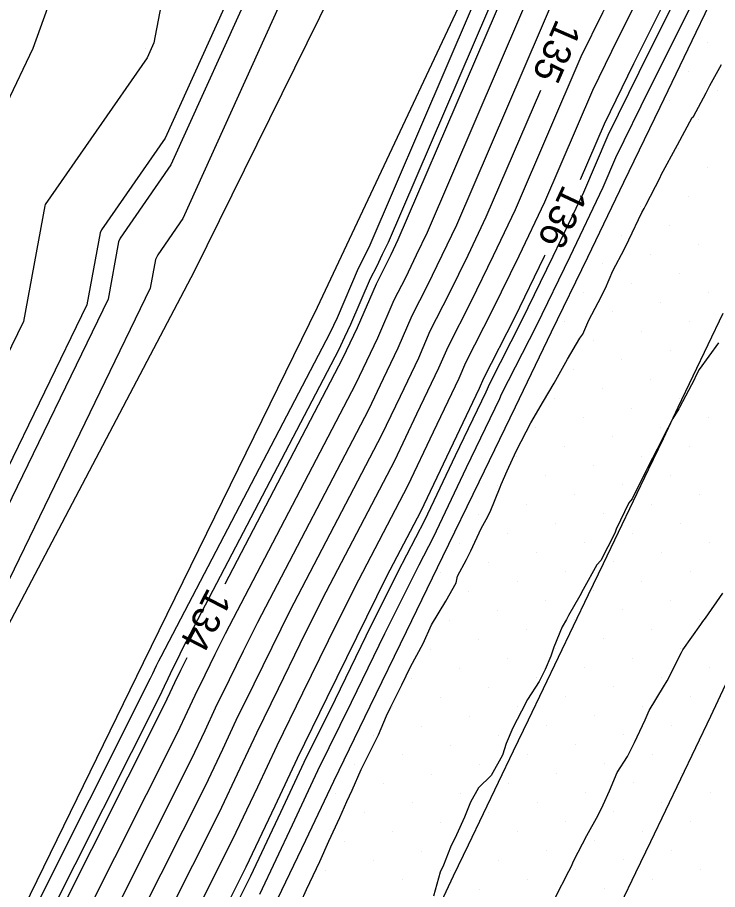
# Model space of a CAD drawing. Extents: x 2354170 to 2357230, y 866100 to 868290.
# Drawn here: x 2355520.8 to 2355571.3, y 866949.4 to 867012.3 of the extents above; entities that cross this region are included whole.
import ezdxf

# ---------------------------------------------------------------- set-up
doc = ezdxf.new("R2010")
doc.units = 0
for name, color, linetype in [('Default', 7, 'Continuous'), ('DTM Contours Major', 7, 'Continuous'), ('DTM Contours Major Text', 7, 'Continuous'), ('DTM Contours Minor', 7, 'Continuous'), ('Exist DTM Breakline', 7, 'Continuous'), ('Exist DTM QL2 LIDAR Elevation Point', 7, 'Continuous'), ('Exist DTM Scan Elevation Point', 7, 'Continuous'), ('Exist Roads EOP', 7, 'Continuous'), ('PH Exist DTM Breakline', 7, 'Continuous')]:
    doc.layers.add(name, color=color, linetype=linetype)

msp = doc.modelspace()

# ---------------------------------------------------------------- linework, layer by layer
at = {"layer": 'Default'}
for points in [[(2355582.614, 867094.599), (2355571.759, 867075.224), (2355569.67, 867072.595), (2355569.271, 867070.431), (2355560.24, 867053.373), (2355557.393, 867049.168), (2355556.935, 867046.529), (2355554.318, 867043.383), (2355553.487, 867039.811), (2355545.04, 867023.932), (2355544.84, 867023.495), (2355542.235, 867020.629), (2355541.646, 867017.533), (2355532.697, 866997.756), (2355530.88, 866995.141), (2355530.712, 866994.788), (2355530.34, 866992.739), (2355519.414, 866970.221), (2355517.95, 866968.897), (2355516.804, 866967.379), (2355516.326, 866965.905), (2355515.784, 866963.881), (2355505.317, 866942.843)], [(2355604.581, 867090.703), (2355604.215, 867089.935), (2355602.127, 867085.789), (2355599.519, 867080.496), (2355597.403, 867076.182), (2355595.325, 867071.88), (2355593.239, 867067.595), (2355591.165, 867063.323), (2355588.689, 867058.293), (2355586.695, 867053.984), (2355584.601, 867049.645), (2355582.649, 867045.235), (2355580.596, 867040.803), (2355578.52, 867036.349), (2355576.169, 867031.446), (2355574.016, 867026.994), (2355571.908, 867022.556), (2355569.778, 867018.121), (2355569.549, 867017.643), (2355567.374, 867013.246), (2355565.204, 867008.909), (2355563.078, 867004.559), (2355561.352, 867000.541)], [(2355570.266, 867087.618), (2355562.618, 867077.991), (2355561.154, 867070.064), (2355560.011, 867067.905), (2355552.334, 867056.566), (2355551.1, 867049.45), (2355544.04, 867040.966), (2355541.802, 867031.334), (2355540.661, 867029.19), (2355540.634, 867029.131), (2355532.457, 867020.136), (2355530.608, 867010.417), (2355530.125, 867009.348), (2355522.772, 866998.762), (2355522.729, 866998.672), (2355521.212, 866990.336), (2355519.91, 866987.652), (2355510.56, 866979.198), (2355503.245, 866969.499), (2355500.186, 866960.085), (2355499.977, 866959.304), (2355498.053, 866951.934), (2355496.624, 866950.01), (2355494.365, 866944.398)], [(2355535.757, 866971.415), (2355544.245, 866987.675), (2355544.773, 866988.786), (2355545.3, 866989.888), (2355546.662, 866993.042), (2355547.199, 866994.095), (2355547.719, 866995.165), (2355548.231, 866996.236), (2355558.076, 867019.143), (2355558.46, 867019.93), (2355558.852, 867020.714), (2355559.245, 867021.508), (2355560.331, 867023.773), (2355560.71, 867024.562), (2355561.085, 867025.352), (2355561.468, 867026.144), (2355572.689, 867049.555), (2355572.995, 867050.212), (2355573.298, 867050.866), (2355573.586, 867051.517), (2355573.895, 867052.157), (2355574.19, 867052.793), (2355578.593, 867061.738)], [(2355521.55, 866947.065), (2355530.372, 866964.614), (2355530.527, 866964.941), (2355530.647, 866965.198), (2355530.806, 866965.521), (2355530.964, 866965.845), (2355531.126, 866966.171), (2355543.314, 866989.521), (2355543.577, 866990.074), (2355543.839, 866990.622), (2355545.376, 866994.18), (2355545.631, 866994.681), (2355545.878, 866995.189), (2355546.122, 866995.698), (2355557.242, 867021.574), (2355557.336, 867021.766), (2355557.432, 867021.958), (2355557.528, 867022.153), (2355558.756, 867024.716), (2355558.843, 867024.897), (2355558.93, 867025.078), (2355559.018, 867025.26), (2355571.717, 867051.756)], [(2355525.525, 866947.168), (2355532.335, 866960.715), (2355533.041, 866962.205), (2355533.588, 866963.376), (2355534.316, 866964.851), (2355535.036, 866966.332), (2355535.774, 866967.82), (2355545.175, 866985.828), (2355545.968, 866987.498), (2355546.762, 866989.155), (2355547.949, 866991.903), (2355548.767, 866993.509), (2355549.559, 866995.141), (2355550.341, 866996.773), (2355558.909, 867016.713), (2355559.584, 867018.093), (2355560.273, 867019.469), (2355560.962, 867020.864), (2355561.905, 867022.831), (2355562.576, 867024.228), (2355563.24, 867025.626), (2355563.918, 867027.027), (2355573.661, 867047.354)], [(2355527.513, 866947.219), (2355533.317, 866958.765), (2355534.298, 866960.838), (2355535.058, 866962.465), (2355536.07, 866964.517), (2355537.071, 866966.575), (2355538.099, 866968.644), (2355546.105, 866983.982), (2355547.164, 866986.21), (2355548.223, 866988.422), (2355549.235, 866990.765), (2355550.335, 866992.924), (2355551.399, 866995.117), (2355552.45, 866997.311), (2355559.743, 867014.282), (2355560.708, 867016.256), (2355561.693, 867018.225), (2355562.68, 867020.22), (2355563.48, 867021.889), (2355564.442, 867023.893), (2355565.395, 867025.899), (2355566.368, 867027.911), (2355574.632, 867045.153)], [(2355571.269, 867029.678), (2355569.706, 867026.447), (2355568.175, 867023.225), (2355566.629, 867020.005), (2355566.114, 867018.931), (2355564.534, 867015.736), (2355562.956, 867012.583), (2355561.411, 867009.42), (2355556.669, 866998.386), (2355555.08, 866995.069), (2355553.471, 866991.752), (2355551.807, 866988.489), (2355551.145, 866986.955), (2355549.555, 866983.634), (2355547.965, 866980.289), (2355542.747, 866970.293), (2355541.143, 866967.062), (2355539.58, 866963.847), (2355537.999, 866960.644), (2355536.813, 866958.102), (2355535.279, 866954.865), (2355531.488, 866947.323)], [(2355571.861, 867026.72), (2355570.041, 867022.89), (2355568.204, 867019.063), (2355567.832, 867018.287), (2355565.954, 867014.491), (2355564.08, 867010.746), (2355562.244, 867006.989), (2355558.778, 866998.923), (2355556.92, 866995.045), (2355555.039, 866991.167), (2355553.093, 866987.351), (2355552.606, 866986.222), (2355550.751, 866982.346), (2355548.895, 866978.443), (2355545.071, 866971.117), (2355543.179, 866967.305), (2355541.334, 866963.513), (2355539.469, 866959.733), (2355538.07, 866956.734), (2355536.261, 866952.915), (2355533.475, 866947.374)], [(2355539.698, 867022.971), (2355537.346, 867020.383), (2355536.127, 867013.975), (2355531.411, 867003.552), (2355526.826, 866996.951), (2355526.721, 866996.73), (2355525.776, 866991.537), (2355519.662, 866978.936), (2355514.255, 866974.048), (2355510.025, 866968.439), (2355508.256, 866962.995), (2355506.256, 866955.52), (2355502.098, 866947.163), (2355497.719, 866940.29), (2355496.77, 866934.655)], [(2355571.266, 867016.998), (2355568.795, 867012.002), (2355566.328, 867007.073), (2355563.912, 867002.128), (2355562.997, 866999.999), (2355560.601, 866994.997), (2355558.174, 866989.995), (2355555.666, 866985.074), (2355555.528, 866984.755), (2355553.142, 866979.77), (2355550.755, 866974.75), (2355549.719, 866972.766), (2355547.25, 866967.792), (2355544.844, 866962.843), (2355542.41, 866957.912), (2355540.584, 866953.999), (2355538.223, 866949.015)], [(2355522.927, 867012.96), (2355521.866, 867010.011), (2355519.977, 867006.021), (2355517.659, 867002.329), (2355515.502, 867000.011), (2355513.422, 866996.565), (2355509.977, 866994.83), (2355508.233, 866991.754), (2355507.643, 866990.01), (2355505.794, 866984.194), (2355503.795, 866980.01), (2355499.977, 866975), (2355497.945, 866972.043), (2355496.902, 866970.01), (2355495.427, 866964.56), (2355493.048, 866960.01), (2355492.412, 866957.575), (2355489.977, 866954.297)], [(2355541.195, 866948.46), (2355541.614, 866949.373), (2355542.574, 866951.385), (2355543.22, 866952.861), (2355544.028, 866954.554), (2355544.525, 866955.716), (2355544.896, 866956.526), (2355545.558, 866958.031), (2355546.531, 866959.98), (2355546.684, 866960.284), (2355546.816, 866960.525), (2355547.395, 866961.897), (2355547.689, 866962.536), (2355548.483, 866964.134), (2355549.107, 866965.415), (2355550.019, 866967.108), (2355550.625, 866968.445), (2355551.674, 866970.16), (2355552.421, 866971.476), (2355552.513, 866971.961), (2355553.164, 866973.157), (2355553.472, 866973.778), (2355554.213, 866975.409), (2355554.564, 866976.053), (2355554.866, 866976.597), (2355555.573, 866978.383), (2355555.665, 866978.564), (2355556.077, 866979.551), (2355556.466, 866980.391), (2355556.756, 866981.017), (2355557.803, 866983.027), (2355558.698, 866984.592), (2355559.471, 866985.88), (2355560.446, 866987.624), (2355561.329, 866989.138), (2355561.54, 866989.424), (2355561.978, 866990.432), (2355562.648, 866991.688), (2355563.182, 866992.723), (2355563.712, 866993.982), (2355564.54, 866995.571), (2355564.87, 866996.213), (2355565.809, 866998.196), (2355565.969, 866998.484), (2355566.101, 866998.73), (2355567.112, 867000.725), (2355567.206, 867000.902), (2355568.364, 867003.063), (2355569.43, 867005.043), (2355569.526, 867005.124), (2355570.448, 867006.831), (2355570.697, 867007.347), (2355571.547, 867008.859)], [(2355558.49, 867006.994), (2355554.559, 866997.848), (2355553.24, 866995.093), (2355551.903, 866992.338), (2355550.521, 866989.627), (2355549.684, 866987.688), (2355548.359, 866984.922), (2355547.035, 866982.136), (2355540.423, 866969.468), (2355539.107, 866966.819), (2355537.825, 866964.182), (2355536.528, 866961.555), (2355535.555, 866959.47), (2355534.298, 866956.815), (2355529.5, 866947.271), (2355528.248, 866944.671), (2355527.016, 866942.055), (2355525.767, 866939.432), (2355519.787, 866927.446), (2355518.606, 866924.957), (2355517.414, 866922.456), (2355516.206, 866919.951), (2355515, 866917.44), (2355514.809, 866917.064)], [(2355558.803, 866995.11), (2355558.761, 866995.021), (2355556.607, 866990.581), (2355554.379, 866986.212), (2355554.067, 866985.488), (2355551.946, 866981.058), (2355549.825, 866976.596), (2355547.395, 866971.941), (2355545.214, 866967.549), (2355543.089, 866963.178), (2355540.94, 866958.823), (2355539.327, 866955.367), (2355537.242, 866950.965), (2355535.463, 866947.426), (2355533.361, 866943.06), (2355531.292, 866938.668), (2355529.195, 866934.265), (2355527.016, 866929.898), (2355524.958, 866925.561), (2355522.88, 866921.202), (2355520.775, 866916.836), (2355518.673, 866912.461), (2355516.518, 866908.205), (2355515.119, 866905.165)], [(2355571.331, 866988.797), (2355569.947, 866986.859), (2355569.683, 866986.35), (2355569.603, 866986.168), (2355568.515, 866984.13), (2355568.47, 866984.029), (2355568.037, 866983.327), (2355567.336, 866981.981), (2355567.262, 866981.826), (2355566.215, 866979.769), (2355566.098, 866979.541), (2355565.1, 866977.534), (2355564.873, 866977.25), (2355563.943, 866975.346), (2355563.847, 866975.054), (2355562.838, 866973.091), (2355562.558, 866972.782), (2355561.568, 866971.004), (2355561.327, 866970.545), (2355560.502, 866969.127), (2355560.375, 866968.828), (2355560.057, 866968.316), (2355559.444, 866966.83), (2355559.228, 866966.189), (2355558.831, 866965.232), (2355558.39, 866964.365), (2355557.556, 866963.07), (2355557.118, 866962.221), (2355556.487, 866961.019), (2355556.014, 866959.905), (2355555.749, 866959.045), (2355554.945, 866957.587), (2355554.013, 866956.686), (2355553.433, 866955.671), (2355553.017, 866954.571), (2355552.437, 866953.305), (2355551.994, 866952.418), (2355551.489, 866951.109), (2355551.259, 866950.605), (2355550.783, 866948.894)], [(2355523.538, 866947.116), (2355531.354, 866962.664), (2355531.784, 866963.573), (2355532.117, 866964.287), (2355532.561, 866965.186), (2355532.999, 866966.087)]]:
    msp.add_lwpolyline(points, dxfattribs=at)
at = {"layer": 'DTM Contours Major'}
msp.add_lwpolyline([(2355558.49, 867006.994), (2355554.559, 866997.848), (2355553.24, 866995.093), (2355551.903, 866992.338), (2355550.521, 866989.627), (2355549.684, 866987.688), (2355548.359, 866984.922), (2355547.035, 866982.136), (2355540.423, 866969.468), (2355539.107, 866966.819), (2355537.825, 866964.182), (2355536.528, 866961.555), (2355535.555, 866959.47), (2355534.298, 866956.815), (2355529.5, 866947.271), (2355528.248, 866944.671), (2355527.016, 866942.055), (2355525.767, 866939.432), (2355519.787, 866927.446), (2355518.606, 866924.957), (2355517.414, 866922.456), (2355516.206, 866919.951), (2355515, 866917.44), (2355514.809, 866917.064)], dxfattribs=at)
at = {"layer": 'DTM Contours Minor'}
for points in [[(2355522.875, 866947.099), (2355531.027, 866963.314), (2355531.365, 866964.029), (2355531.627, 866964.59), (2355531.976, 866965.298), (2355532.321, 866966.007), (2355532.676, 866966.721), (2355543.934, 866988.29), (2355544.374, 866989.215), (2355544.813, 866990.133), (2355546.234, 866993.421), (2355546.677, 866994.29), (2355547.105, 866995.173), (2355547.528, 866996.056), (2355557.798, 867019.954), (2355558.085, 867020.542), (2355558.379, 867021.129), (2355558.673, 867021.723), (2355559.806, 867024.087), (2355560.088, 867024.674), (2355560.366, 867025.261), (2355560.651, 867025.849), (2355572.365, 867050.289), (2355572.413, 867050.392)], [(2355576.729, 867031.21), (2355574.735, 867027.085), (2355572.53, 867022.444), (2355570.303, 867017.807), (2355570.121, 867017.428), (2355567.848, 867012.832), (2355565.579, 867008.297), (2355563.356, 867003.748), (2355561.591, 866999.64), (2355559.374, 866995.013), (2355557.129, 866990.386), (2355554.808, 866985.833), (2355554.554, 866985.244), (2355552.345, 866980.629), (2355550.135, 866975.981), (2355548.17, 866972.216), (2355545.893, 866967.63), (2355543.674, 866963.066), (2355541.43, 866958.519), (2355539.746, 866954.911), (2355537.569, 866950.315), (2355536.125, 866947.443)], [(2355545.675, 867029.622), (2355543.58, 867025.685), (2355543.438, 867025.374), (2355538.975, 867020.465), (2355537.967, 867015.161), (2355531.839, 867001.62), (2355528.178, 866996.348), (2355528.051, 866996.082), (2355527.297, 866991.938), (2355519.579, 866976.031), (2355515.486, 866972.331), (2355512.285, 866968.086), (2355510.946, 866963.965), (2355509.432, 866958.307), (2355503.171, 866945.723)], [(2355559.56, 866948.767), (2355560.547, 866950.693), (2355560.698, 866951.012), (2355560.896, 866951.452), (2355561.843, 866953.252), (2355562.64, 866954.727), (2355563.012, 866955.476), (2355563.479, 866956.487), (2355564.026, 866957.803), (2355564.779, 866958.962), (2355565.273, 866959.975), (2355566.045, 866961.605), (2355566.329, 866962.274), (2355567.367, 866963.97), (2355567.621, 866964.417), (2355568.665, 866966.454), (2355568.762, 866966.66), (2355570.055, 866968.488), (2355570.205, 866968.703), (2355570.388, 866968.934), (2355571.65, 866970.745)]]:
    msp.add_lwpolyline(points, dxfattribs=at)
at = {"layer": 'Exist DTM Breakline'}
for points in [[(2355551.151, 866948.084), (2355552.224, 866950.342), (2355553.306, 866952.596), (2355554.389, 866954.849), (2355555.471, 866957.103), (2355556.552, 866959.357), (2355557.629, 866961.613), (2355558.706, 866963.869), (2355559.784, 866966.125), (2355560.862, 866968.38), (2355561.947, 866970.633), (2355563.032, 866972.885), (2355564.116, 866975.138), (2355565.2, 866977.391), (2355566.278, 866979.646), (2355567.356, 866981.902), (2355568.434, 866984.158), (2355569.513, 866986.413), (2355570.596, 866988.666), (2355571.678, 866990.919)], [(2355564.289, 866948.329), (2355565.37, 866950.583), (2355566.452, 866952.837), (2355567.533, 866955.091), (2355568.613, 866957.346), (2355569.69, 866959.602), (2355570.767, 866961.858), (2355571.844, 866964.114)]]:
    msp.add_lwpolyline(points, dxfattribs=at)
at = {"layer": 'Exist DTM QL2 LIDAR Elevation Point'}
msp.add_line((2355529.978, 867010.011), (2355529.978, 867010.011), dxfattribs=at)
at = {"layer": 'Exist DTM Scan Elevation Point'}
for p, q in [((2355570.528, 867010.455), (2355570.528, 867010.455)), ((2355569.149, 867008.37), (2355569.149, 867008.37)), ((2355571.234, 867006.991), (2355571.234, 867006.991)), ((2355567.77, 867006.285), (2355567.77, 867006.285)), ((2355569.855, 867004.906), (2355569.855, 867004.906)), ((2355568.475, 867002.821), (2355568.475, 867002.821)), ((2355570.56, 867001.442), (2355570.56, 867001.442)), ((2355567.096, 867000.736), (2355567.096, 867000.736)), ((2355569.181, 866999.357), (2355569.181, 866999.357)), ((2355565.716, 866998.651), (2355565.716, 866998.651)), ((2355567.801, 866997.272), (2355567.801, 866997.272)), ((2355564.337, 866996.566), (2355564.337, 866996.566)), ((2355569.886, 866995.892), (2355569.886, 866995.892)), ((2355566.422, 866995.187), (2355566.422, 866995.187)), ((2355562.957, 866994.481), (2355562.957, 866994.481)), ((2355568.507, 866993.807), (2355568.507, 866993.807)), ((2355565.042, 866993.102), (2355565.042, 866993.102)), ((2355561.578, 866992.396), (2355561.578, 866992.396)), ((2355570.592, 866992.428), (2355570.592, 866992.428)), ((2355567.127, 866991.722), (2355567.127, 866991.722)), ((2355563.663, 866991.017), (2355563.663, 866991.017)), ((2355560.199, 866990.311), (2355560.199, 866990.311)), ((2355569.212, 866990.343), (2355569.212, 866990.343)), ((2355565.748, 866989.637), (2355565.748, 866989.637)), ((2355562.284, 866988.932), (2355562.284, 866988.932)), ((2355567.833, 866988.258), (2355567.833, 866988.258)), ((2355564.369, 866987.552), (2355564.369, 866987.552)), ((2355560.904, 866986.847), (2355560.904, 866986.847)), ((2355569.918, 866986.878), (2355569.918, 866986.878)), ((2355566.454, 866986.173), (2355566.454, 866986.173)), ((2355562.989, 866985.467), (2355562.989, 866985.467)), ((2355559.525, 866984.762), (2355559.525, 866984.762)), ((2355568.539, 866984.793), (2355568.539, 866984.793)), ((2355565.074, 866984.088), (2355565.074, 866984.088)), ((2355561.61, 866983.382), (2355561.61, 866983.382)), ((2355570.623, 866983.414), (2355570.623, 866983.414)), ((2355558.145, 866982.677), (2355558.145, 866982.677)), ((2355567.159, 866982.708), (2355567.159, 866982.708)), ((2355563.695, 866982.003), (2355563.695, 866982.003)), ((2355560.23, 866981.297), (2355560.23, 866981.297)), ((2355569.244, 866981.329), (2355569.244, 866981.329)), ((2355565.78, 866980.623), (2355565.78, 866980.623)), ((2355556.766, 866980.592), (2355556.766, 866980.592)), ((2355562.315, 866979.918), (2355562.315, 866979.918)), ((2355558.851, 866979.212), (2355558.851, 866979.212)), ((2355567.865, 866979.244), (2355567.865, 866979.244)), ((2355555.386, 866978.507), (2355555.386, 866978.507)), ((2355564.4, 866978.538), (2355564.4, 866978.538)), ((2355560.936, 866977.833), (2355560.936, 866977.833)), ((2355569.95, 866977.865), (2355569.95, 866977.865)), ((2355557.471, 866977.127), (2355557.471, 866977.127)), ((2355566.485, 866977.159), (2355566.485, 866977.159)), ((2355554.007, 866976.422), (2355554.007, 866976.422)), ((2355563.021, 866976.453), (2355563.021, 866976.453)), ((2355559.556, 866975.748), (2355559.556, 866975.748)), ((2355568.57, 866975.78), (2355568.57, 866975.78)), ((2355556.092, 866975.042), (2355556.092, 866975.042)), ((2355565.106, 866975.074), (2355565.106, 866975.074)), ((2355552.628, 866974.337), (2355552.628, 866974.337)), ((2355561.641, 866974.368), (2355561.641, 866974.368)), ((2355570.655, 866974.4), (2355570.655, 866974.4)), ((2355567.191, 866973.695), (2355567.191, 866973.695)), ((2355558.177, 866973.663), (2355558.177, 866973.663)), ((2355554.713, 866972.957), (2355554.713, 866972.957)), ((2355563.726, 866972.989), (2355563.726, 866972.989)), ((2355551.248, 866972.252), (2355551.248, 866972.252)), ((2355560.262, 866972.283), (2355560.262, 866972.283)), ((2355569.276, 866972.315), (2355569.276, 866972.315)), ((2355556.798, 866971.578), (2355556.798, 866971.578)), ((2355565.811, 866971.61), (2355565.811, 866971.61)), ((2355553.333, 866970.872), (2355553.333, 866970.872)), ((2355562.347, 866970.904), (2355562.347, 866970.904)), ((2355558.882, 866970.198), (2355558.882, 866970.198)), ((2355567.896, 866970.23), (2355567.896, 866970.23)), ((2355555.418, 866969.493), (2355555.418, 866969.493)), ((2355564.432, 866969.525), (2355564.432, 866969.525)), ((2355551.954, 866968.787), (2355551.954, 866968.787)), ((2355560.967, 866968.819), (2355560.967, 866968.819)), ((2355569.981, 866968.851), (2355569.981, 866968.851)), ((2355557.503, 866968.114), (2355557.503, 866968.114)), ((2355566.517, 866968.145), (2355566.517, 866968.145)), ((2355554.039, 866967.408), (2355554.039, 866967.408)), ((2355563.052, 866967.44), (2355563.052, 866967.44)), ((2355550.574, 866966.702), (2355550.574, 866966.702)), ((2355559.588, 866966.734), (2355559.588, 866966.734)), ((2355568.602, 866966.766), (2355568.602, 866966.766)), ((2355556.124, 866966.029), (2355556.124, 866966.029)), ((2355565.137, 866966.06), (2355565.137, 866966.06)), ((2355552.659, 866965.323), (2355552.659, 866965.323)), ((2355561.673, 866965.355), (2355561.673, 866965.355)), ((2355570.687, 866965.386), (2355570.687, 866965.386)), ((2355549.195, 866964.617), (2355549.195, 866964.617)), ((2355558.209, 866964.649), (2355558.209, 866964.649)), ((2355567.222, 866964.681), (2355567.222, 866964.681)), ((2355554.744, 866963.944), (2355554.744, 866963.944)), ((2355563.758, 866963.975), (2355563.758, 866963.975)), ((2355551.28, 866963.238), (2355551.28, 866963.238)), ((2355560.294, 866963.27), (2355560.294, 866963.27)), ((2355569.307, 866963.301), (2355569.307, 866963.301)), ((2355547.815, 866962.532), (2355547.815, 866962.532)), ((2355556.829, 866962.564), (2355556.829, 866962.564)), ((2355565.843, 866962.596), (2355565.843, 866962.596)), ((2355553.365, 866961.859), (2355553.365, 866961.859)), ((2355562.379, 866961.89), (2355562.379, 866961.89)), ((2355549.9, 866961.153), (2355549.9, 866961.153)), ((2355558.914, 866961.185), (2355558.914, 866961.185)), ((2355567.928, 866961.216), (2355567.928, 866961.216)), ((2355564.464, 866960.511), (2355564.464, 866960.511)), ((2355546.436, 866960.447), (2355546.436, 866960.447)), ((2355555.45, 866960.479), (2355555.45, 866960.479)), ((2355551.985, 866959.774), (2355551.985, 866959.774)), ((2355560.999, 866959.805), (2355560.999, 866959.805)), ((2355570.013, 866959.837), (2355570.013, 866959.837)), ((2355548.521, 866959.068), (2355548.521, 866959.068)), ((2355557.535, 866959.1), (2355557.535, 866959.1)), ((2355566.549, 866959.131), (2355566.549, 866959.131)), ((2355545.057, 866958.362), (2355545.057, 866958.362)), ((2355554.07, 866958.394), (2355554.07, 866958.394)), ((2355563.084, 866958.426), (2355563.084, 866958.426)), ((2355550.606, 866957.689), (2355550.606, 866957.689)), ((2355559.62, 866957.72), (2355559.62, 866957.72)), ((2355568.634, 866957.752), (2355568.634, 866957.752)), ((2355547.141, 866956.983), (2355547.141, 866956.983)), ((2355556.155, 866957.015), (2355556.155, 866957.015)), ((2355565.169, 866957.046), (2355565.169, 866957.046)), ((2355543.677, 866956.277), (2355543.677, 866956.277)), ((2355552.691, 866956.309), (2355552.691, 866956.309)), ((2355561.705, 866956.341), (2355561.705, 866956.341)), ((2355570.719, 866956.372), (2355570.719, 866956.372)), ((2355549.226, 866955.604), (2355549.226, 866955.604)), ((2355558.24, 866955.635), (2355558.24, 866955.635)), ((2355567.254, 866955.667), (2355567.254, 866955.667)), ((2355545.762, 866954.898), (2355545.762, 866954.898)), ((2355554.776, 866954.93), (2355554.776, 866954.93)), ((2355563.79, 866954.961), (2355563.79, 866954.961)), ((2355551.311, 866954.224), (2355551.311, 866954.224)), ((2355560.325, 866954.256), (2355560.325, 866954.256)), ((2355569.339, 866954.288), (2355569.339, 866954.288)), ((2355565.875, 866953.582), (2355565.875, 866953.582)), ((2355547.847, 866953.519), (2355547.847, 866953.519)), ((2355556.861, 866953.55), (2355556.861, 866953.55)), ((2355544.383, 866952.813), (2355544.383, 866952.813)), ((2355562.41, 866952.876), (2355562.41, 866952.876)), ((2355549.932, 866952.139), (2355549.932, 866952.139)), ((2355558.946, 866952.171), (2355558.946, 866952.171)), ((2355567.96, 866952.203), (2355567.96, 866952.203)), ((2355546.468, 866951.434), (2355546.468, 866951.434)), ((2355555.481, 866951.465), (2355555.481, 866951.465)), ((2355564.495, 866951.497), (2355564.495, 866951.497)), ((2355543.003, 866950.728), (2355543.003, 866950.728)), ((2355552.017, 866950.76), (2355552.017, 866950.76)), ((2355561.031, 866950.791), (2355561.031, 866950.791)), ((2355570.045, 866950.823), (2355570.045, 866950.823)), ((2355548.553, 866950.054), (2355548.553, 866950.054)), ((2355557.566, 866950.086), (2355557.566, 866950.086)), ((2355566.58, 866950.118), (2355566.58, 866950.118)), ((2355554.102, 866949.38), (2355554.102, 866949.38)), ((2355563.116, 866949.412), (2355563.116, 866949.412))]:
    msp.add_line(p, q, dxfattribs=at)
at = {"layer": 'Exist Roads EOP'}
for points in [[(2355543.579, 866957.188), (2355546.203, 866962.584), (2355548.826, 866967.98), (2355551.446, 866973.378), (2355554.064, 866978.777), (2355556.68, 866984.176), (2355559.293, 866989.578), (2355561.903, 866994.98), (2355564.51, 867000.384), (2355567.113, 867005.79), (2355569.712, 867011.198), (2355572.307, 867016.608), (2355574.897, 867022.02), (2355577.483, 867027.434), (2355580.064, 867032.85), (2355582.644, 867038.268), (2355585.225, 867043.684), (2355587.809, 867049.099), (2355590.397, 867054.512), (2355592.989, 867059.924), (2355595.585, 867065.333), (2355598.184, 867070.741), (2355600.787, 867076.147), (2355603.391, 867081.552)], [(2355538.978, 866947.517), (2355541.566, 866952.93), (2355543.579, 866957.188)]]:
    msp.add_lwpolyline(points, dxfattribs=at)
at = {"layer": 'PH Exist DTM Breakline'}
for points in [[(2355623.276, 867155.352), (2355615.583, 867138.247), (2355608.493, 867123.325), (2355597.576, 867101.035), (2355584.194, 867076.317), (2355571.679, 867051.841), (2355556.972, 867022.361), (2355542.395, 866991.347), (2355529.822, 866965.709), (2355520.718, 866947.043), (2355510.055, 866924.144), (2355500.189, 866901.892), (2355490.411, 866881.383), (2355478.718, 866859.364), (2355464.612, 866830.773), (2355451.411, 866802.435), (2355436.873, 866776.843), (2355421.458, 866750.816), (2355406.881, 866726.275), (2355400.072, 866711.56)], [(2355400.072, 866711.56), (2355405.902, 866730.247), (2355416.389, 866751.717), (2355427.362, 866780.815), (2355441.715, 866807.607), (2355448.758, 866835.801), (2355461.562, 866858.553), (2355478.458, 866887.263), (2355493.304, 866914.341), (2355506.971, 866940.624), (2355519.321, 866966.985), (2355533.541, 866993.952), (2355547.101, 867021.457), (2355560.375, 867044.808), (2355572.32, 867070.568), (2355587.937, 867097.012), (2355600.743, 867121.888), (2355610.75, 867143.33), (2355613.41, 867148.104), (2355613.419, 867152.415)]]:
    msp.add_lwpolyline(points, dxfattribs=at)

# ---------------------------------------------------------------- texts
at = {"layer": 'Default'}
for s, rotation, p in [('135', 246.41328, (2355559.656, 867012.207)), ('136', 244.862, (2355560.147, 867000.272)), ('134', 242.63216, (2355534.513, 866971.208))]:
    msp.add_text(s, height=2, rotation=rotation, dxfattribs=at).set_placement(p)
at = {"layer": 'DTM Contours Major Text'}
msp.add_text('135', height=2, rotation=246.41328, dxfattribs=at).set_placement((2355559.656, 867012.207))

doc.saveas('drawing.dxf')
